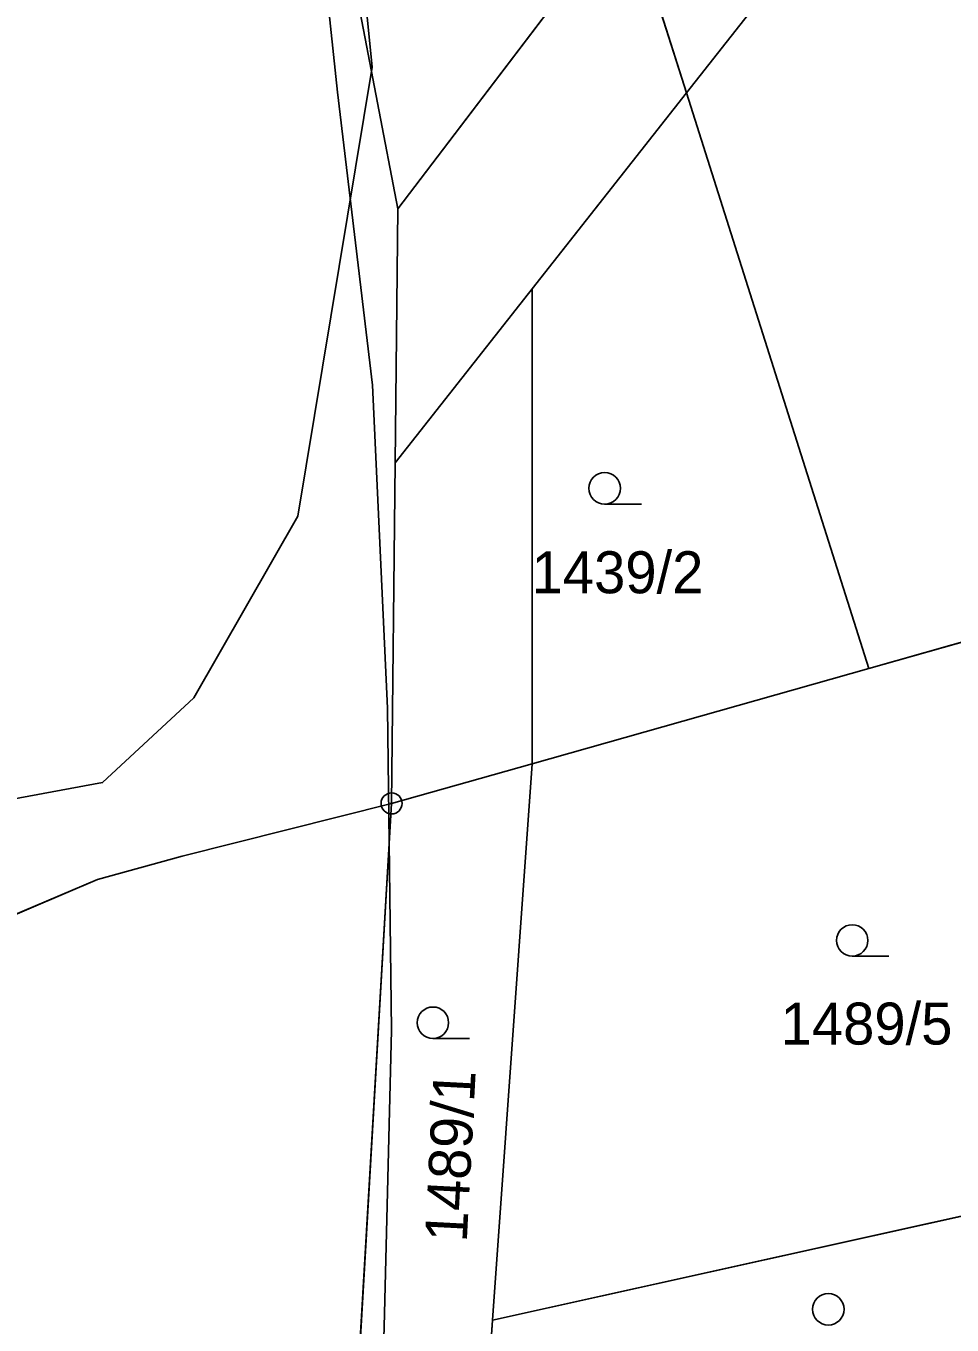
# Model space of a CAD drawing. Extents: x -706130 to -698555, y -971544 to -967260.
# Drawn here: x -704480.1 to -704436, y -969696.7 to -969634.8 of the extents above; entities that cross this region are included whole.
import ezdxf

# ---------------------------------------------------------------- set-up
doc = ezdxf.new("R2010")
doc.units = 0
for name, color, linetype in [('_Polohopis reambulance', 7, 'Continuous'), ('BPEJ I-II trida ochrany S', 7, 'Continuous'), ('Docházková izochrona - BUS S', 7, 'Continuous'), ('Docházková izochrona - VLAK N', 7, 'Continuous'), ('KN_Hranice_parcel', 7, 'Continuous'), ('KN_Parcelni cisla', 7, 'Continuous'), ('KN_Polygon parcely', 7, 'Continuous'), ('KN_POZEMKY_14_OSTATNI PLOCHA', 7, 'Continuous'), ('KN_POZEMKY_2_ORNA PUDA', 7, 'Continuous'), ('KN_POZEMKY_5_ZAHRADA', 7, 'Continuous'), ('KN_POZEMKY_7_TTP', 7, 'Continuous'), ('KN_VYUZITI_17_ostatni plocha_ostatni komunikace', 7, 'Continuous'), ('KN_Značky bodu BP', 7, 'Continuous'), ('KN_Značky kultur', 7, 'Continuous'), ('Plochy smíšené nezastavěného území všeobecné S', 7, 'Continuous'), ('Plochy smíšené obytné venkovské S', 7, 'Continuous'), ('Plochy zemědělské všeobecné CELEK S', 7, 'Continuous'), ('Regulační bloky v krajině S', 7, 'Continuous'), ('Regulační bloky zastavěné S', 7, 'Continuous'), ('Spoje_dálkový komunikační kabel S', 7, 'Continuous'), ('VÝŠKOPIS_vrstevnice hlavní', 7, 'Continuous'), ('Zastavene uzemi N', 7, 'Continuous'), ('Zastavene uzemi plochy N', 7, 'Continuous')]:
    doc.layers.add(name, color=color, linetype=linetype)

msp = doc.modelspace()

# ---------------------------------------------------------------- linework, layer by layer
at = {"layer": '_Polohopis reambulance'}
for p, q in [((-704451.43, -969629.15), (-704448.63, -969638.01)), ((-704455.98, -969669.97), (-704455.98, -969647.347))]:
    msp.add_line(p, q, dxfattribs=at)
at = {"layer": 'BPEJ I-II trida ochrany S'}
for p, q in [((-704433.21, -969618.43), (-704448.63, -969638.01)), ((-704462.37, -969643.53), (-704451.43, -969629.15)), ((-704448.63, -969638.01), (-704462.5, -969655.63)), ((-704462.5, -969655.63), (-704462.37, -969643.53))]:
    msp.add_line(p, q, dxfattribs=at)
at = {"layer": 'Docházková izochrona - BUS S'}
msp.add_arc((-704475.99, -969462.395), 400, 57.53029, 230.24409, dxfattribs=at)
at = {"layer": 'Docházková izochrona - VLAK N'}
msp.add_circle((-704165.451, -969778.767), 800, dxfattribs=at)
at = {"layer": 'KN_Hranice_parcel'}
for p, q in [((-704433.21, -969618.43), (-704448.63, -969638.01)), ((-704462.37, -969643.53), (-704451.43, -969629.15)), ((-704448.63, -969638.01), (-704462.5, -969655.63)), ((-704448.63, -969638.01), (-704439.94, -969665.43)), ((-704462.5, -969655.63), (-704462.37, -969643.53)), ((-704462.67, -969671.86), (-704462.5, -969655.63)), ((-704439.94, -969665.43), (-704420.38, -969659.9)), ((-704455.98, -969669.97), (-704439.94, -969665.43)), ((-704462.67, -969671.86), (-704455.98, -969669.97)), ((-704457.86, -969696.48), (-704455.98, -969669.97)), ((-704462.67, -969671.86), (-704472.64, -969674.38)), ((-704465.4, -969718.54), (-704462.67, -969671.86)), ((-704457.86, -969696.48), (-704429.97, -969690.29)), ((-704458.6, -969707.03), (-704457.86, -969696.48))]:
    msp.add_line(p, q, dxfattribs=at)
for points in [[(-704462.37, -969643.53), (-704471.08, -969598.07), (-704478.24, -969588.77), (-704562.31, -969599.42), (-704564.26, -969594.94)], [(-704472.64, -969674.38), (-704476.67, -969675.49), (-704515, -969691.77), (-704542.19, -969729.31)]]:
    msp.add_lwpolyline(points, dxfattribs=at)
at = {"layer": 'KN_Polygon parcely'}
for points in [[(-704561.41, -969594.24), (-704564.26, -969594.94), (-704562.31, -969599.42), (-704478.24, -969588.77), (-704471.08, -969598.07), (-704462.37, -969643.53), (-704451.43, -969629.15), (-704459.72, -969602.99), (-704459.65, -969598.65), (-704461.21, -969598.72), (-704470.51, -969571.64), (-704472.79, -969572), (-704508.73, -969580.63), (-704513.08, -969581.78)], [(-704617.26, -969704.54), (-704587.92, -969722.51), (-704571.44, -969734.52), (-704564.58, -969739.51), (-704542.19, -969729.31), (-704515, -969691.77), (-704476.67, -969675.49), (-704472.64, -969674.38), (-704462.67, -969671.86), (-704462.5, -969655.63), (-704462.37, -969643.53), (-704471.08, -969598.07), (-704478.24, -969588.77), (-704562.31, -969599.42), (-704564.26, -969594.94), (-704577.03, -969598.49), (-704617.04, -969609.66), (-704687.24, -969658.73), (-704646.53, -969680.63)], [(-704438.39, -969611.76), (-704451.43, -969629.15), (-704462.37, -969643.53), (-704462.5, -969655.63), (-704448.63, -969638.01), (-704433.21, -969618.43)], [(-704420.38, -969659.9), (-704404.49, -969655.41), (-704433.21, -969618.43), (-704448.63, -969638.01), (-704439.94, -969665.43)], [(-704455.98, -969669.97), (-704439.94, -969665.43), (-704448.63, -969638.01), (-704462.5, -969655.63), (-704462.67, -969671.86)], [(-704457.86, -969696.48), (-704429.97, -969690.29), (-704420.38, -969659.9), (-704439.94, -969665.43), (-704455.98, -969669.97)], [(-704455.98, -969669.97), (-704462.67, -969671.86), (-704465.4, -969718.54), (-704460.87, -969717.72), (-704463.89, -969708.28), (-704458.6, -969707.03), (-704457.86, -969696.48)], [(-704539.27, -969762.49), (-704525.04, -969800.92), (-704475.32, -969778.53), (-704464.92, -969729.84), (-704465.4, -969718.54), (-704462.67, -969671.86), (-704472.64, -969674.38), (-704476.67, -969675.49), (-704515, -969691.77), (-704542.19, -969729.31), (-704564.58, -969739.51), (-704548.43, -969752.35)], [(-704422.49, -969698.49), (-704429.97, -969690.29), (-704457.86, -969696.48), (-704458.6, -969707.03), (-704442.06, -969703.12)]]:
    msp.add_lwpolyline(points, close=True, dxfattribs=at)
at = {"layer": 'KN_POZEMKY_14_OSTATNI PLOCHA'}
for p, q in [((-704433.21, -969618.43), (-704448.63, -969638.01)), ((-704462.37, -969643.53), (-704451.43, -969629.15)), ((-704448.63, -969638.01), (-704462.5, -969655.63)), ((-704462.5, -969655.63), (-704462.37, -969643.53))]:
    msp.add_line(p, q, dxfattribs=at)
at = {"layer": 'KN_POZEMKY_2_ORNA PUDA'}
for p, q in [((-704471.08, -969598.07), (-704462.37, -969643.53)), ((-704462.37, -969643.53), (-704462.5, -969655.63)), ((-704462.5, -969655.63), (-704462.67, -969671.86)), ((-704462.67, -969671.86), (-704472.64, -969674.38)), ((-704472.64, -969674.38), (-704462.67, -969671.86)), ((-704462.67, -969671.86), (-704465.4, -969718.54)), ((-704472.64, -969674.38), (-704476.67, -969675.49)), ((-704476.67, -969675.49), (-704472.64, -969674.38)), ((-704476.67, -969675.49), (-704515, -969691.77)), ((-704515, -969691.77), (-704476.67, -969675.49))]:
    msp.add_line(p, q, dxfattribs=at)
at = {"layer": 'KN_POZEMKY_5_ZAHRADA'}
for p, q in [((-704448.63, -969638.01), (-704433.21, -969618.43)), ((-704462.5, -969655.63), (-704448.63, -969638.01)), ((-704439.94, -969665.43), (-704448.63, -969638.01)), ((-704448.63, -969638.01), (-704439.94, -969665.43)), ((-704462.67, -969671.86), (-704462.5, -969655.63)), ((-704420.38, -969659.9), (-704439.94, -969665.43)), ((-704439.94, -969665.43), (-704420.38, -969659.9)), ((-704455.98, -969669.97), (-704439.94, -969665.43)), ((-704439.94, -969665.43), (-704455.98, -969669.97)), ((-704455.98, -969669.97), (-704462.67, -969671.86)), ((-704462.67, -969671.86), (-704455.98, -969669.97)), ((-704457.86, -969696.48), (-704455.98, -969669.97)), ((-704455.98, -969669.97), (-704457.86, -969696.48)), ((-704465.4, -969718.54), (-704462.67, -969671.86)), ((-704457.86, -969696.48), (-704429.97, -969690.29)), ((-704429.97, -969690.29), (-704457.86, -969696.48)), ((-704458.6, -969707.03), (-704457.86, -969696.48)), ((-704457.86, -969696.48), (-704458.6, -969707.03))]:
    msp.add_line(p, q, dxfattribs=at)
at = {"layer": 'KN_POZEMKY_7_TTP'}
for p, q in [((-704462.37, -969643.53), (-704471.08, -969598.07)), ((-704451.43, -969629.15), (-704462.37, -969643.53))]:
    msp.add_line(p, q, dxfattribs=at)
at = {"layer": 'KN_VYUZITI_17_ostatni plocha_ostatni komunikace'}
for p, q in [((-704433.21, -969618.43), (-704448.63, -969638.01)), ((-704462.37, -969643.53), (-704451.43, -969629.15)), ((-704448.63, -969638.01), (-704462.5, -969655.63)), ((-704462.5, -969655.63), (-704462.37, -969643.53))]:
    msp.add_line(p, q, dxfattribs=at)
at = {"layer": 'KN_Značky bodu BP'}
for radius in [0.5, 0.0303]:
    msp.add_circle((-704462.67, -969671.86), radius, dxfattribs=at)
at = {"layer": 'KN_Značky kultur'}
for p, q in [((-704452.523, -969657.6), (-704450.773, -969657.6)), ((-704440.733, -969679.14), (-704438.983, -969679.14)), ((-704460.703, -969683.06), (-704458.953, -969683.06))]:
    msp.add_line(p, q, dxfattribs=at)
for centre in [(-704452.523, -969656.85), (-704440.733, -969678.39), (-704460.703, -969682.31), (-704441.873, -969695.96)]:
    msp.add_circle(centre, 0.75, dxfattribs=at)
at = {"layer": 'Plochy smíšené nezastavěného území všeobecné S'}
for p, q in [((-704448.63, -969638.01), (-704451.43, -969629.15)), ((-704455.98, -969647.347), (-704448.63, -969638.01)), ((-704462.37, -969643.53), (-704462.5, -969655.63)), ((-704455.98, -969669.97), (-704455.98, -969647.347)), ((-704462.5, -969655.63), (-704462.67, -969671.86)), ((-704457.86, -969696.48), (-704455.98, -969669.97)), ((-704462.67, -969671.86), (-704465.4, -969718.54)), ((-704458.6, -969707.03), (-704457.86, -969696.48))]:
    msp.add_line(p, q, dxfattribs=at)
msp.add_lwpolyline([(-704478.24, -969588.77), (-704471.08, -969598.07), (-704462.37, -969643.53)], dxfattribs=at)
at = {"layer": 'Plochy smíšené obytné venkovské S'}
for p, q in [((-704451.43, -969629.15), (-704448.63, -969638.01)), ((-704448.63, -969638.01), (-704455.98, -969647.347)), ((-704455.98, -969647.347), (-704455.98, -969669.97)), ((-704455.98, -969669.97), (-704457.86, -969696.48)), ((-704457.86, -969696.48), (-704458.6, -969707.03))]:
    msp.add_line(p, q, dxfattribs=at)
at = {"layer": 'Plochy zemědělské všeobecné CELEK S'}
for p, q in [((-704462.37, -969643.53), (-704471.08, -969598.07)), ((-704462.5, -969655.63), (-704462.37, -969643.53)), ((-704462.67, -969671.86), (-704462.5, -969655.63)), ((-704465.4, -969718.54), (-704462.67, -969671.86))]:
    msp.add_line(p, q, dxfattribs=at)
at = {"layer": 'Regulační bloky v krajině S'}
for p, q in [((-704462.37, -969643.53), (-704471.08, -969598.07)), ((-704448.63, -969638.01), (-704451.43, -969629.15)), ((-704455.98, -969647.347), (-704448.63, -969638.01)), ((-704462.37, -969643.53), (-704462.5, -969655.63)), ((-704462.5, -969655.63), (-704462.37, -969643.53)), ((-704455.98, -969669.97), (-704455.98, -969647.347)), ((-704462.5, -969655.63), (-704462.67, -969671.86)), ((-704462.67, -969671.86), (-704462.5, -969655.63)), ((-704457.86, -969696.48), (-704455.98, -969669.97)), ((-704462.67, -969671.86), (-704465.4, -969718.54)), ((-704465.4, -969718.54), (-704462.67, -969671.86)), ((-704458.6, -969707.03), (-704457.86, -969696.48))]:
    msp.add_line(p, q, dxfattribs=at)
msp.add_lwpolyline([(-704478.24, -969588.77), (-704471.08, -969598.07), (-704462.37, -969643.53)], dxfattribs=at)
at = {"layer": 'Regulační bloky zastavěné S'}
for p, q in [((-704451.43, -969629.15), (-704448.63, -969638.01)), ((-704448.63, -969638.01), (-704455.98, -969647.347)), ((-704455.98, -969647.347), (-704455.98, -969669.97)), ((-704455.98, -969669.97), (-704457.86, -969696.48)), ((-704457.86, -969696.48), (-704458.6, -969707.03))]:
    msp.add_line(p, q, dxfattribs=at)
at = {"layer": 'Spoje_dálkový komunikační kabel S'}
msp.add_lwpolyline([(-704456.55, -969551.74), (-704457.85, -969552.54), (-704460.21, -969554.27), (-704464.58, -969561.12), (-704466.2, -969566.15), (-704466.02, -969569.41), (-704464.84, -969574.74), (-704464.29, -969579.87), (-704463.82, -969588.79), (-704463.41, -969599.93), (-704464.26, -969606.75), (-704466.19, -969622.63), (-704466.32, -969627.79), (-704465.25, -969637.98), (-704463.58, -969651.94), (-704462.87, -969667.33), (-704462.67, -969682.67), (-704463.02, -969696.8), (-704463.39, -969709.13), (-704463.17, -969719.72), (-704463.29, -969721.46), (-704464.9, -969734.4), (-704466.71, -969746.61), (-704468.63, -969760.5)], dxfattribs=at)
at = {"layer": 'VÝŠKOPIS_vrstevnice hlavní'}
msp.add_lwpolyline([(-704548.699, -969666.025), (-704538.712, -969667.309), (-704530.152, -969669.164), (-704519.817, -969670.142), (-704506.81, -969672.5), (-704491.775, -969673.708), (-704476.436, -969670.868), (-704472.084, -969666.834), (-704467.138, -969658.174), (-704463.595, -969636.783), (-704466.911, -969603.47), (-704466.998, -969592.562), (-704467.662, -969583.704), (-704467.377, -969575.144), (-704467.522, -969564.547), (-704466.879, -969557.732), (-704464.112, -969546.09), (-704461.481, -969537.794), (-704448.451, -969521.311), (-704447.271, -969514.374), (-704453.029, -969494.439), (-704454.973, -969480.008)], dxfattribs=at)
at = {"layer": 'Zastavene uzemi N'}
msp.add_lwpolyline([(-704567.97, -969560.68), (-704519.55, -969547.98), (-704513.08, -969581.78), (-704508.73, -969580.63), (-704472.79, -969572), (-704470.51, -969571.64), (-704461.21, -969598.72), (-704459.65, -969598.65), (-704459.72, -969602.99), (-704451.43, -969629.15), (-704448.63, -969638.01), (-704455.98, -969647.347), (-704455.98, -969669.97), (-704457.86, -969696.48), (-704458.6, -969707.03), (-704463.89, -969708.28), (-704460.87, -969717.72), (-704465.4, -969718.54), (-704464.92, -969729.84), (-704475.32, -969778.53)], dxfattribs=at)
at = {"layer": 'Zastavene uzemi plochy N'}
msp.add_lwpolyline([(-704567.97, -969560.68), (-704519.55, -969547.98), (-704513.08, -969581.78), (-704508.73, -969580.63), (-704472.79, -969572), (-704470.51, -969571.64), (-704461.21, -969598.72), (-704459.65, -969598.65), (-704459.72, -969602.99), (-704451.43, -969629.15), (-704448.63, -969638.01), (-704455.98, -969647.347), (-704455.98, -969669.97), (-704457.86, -969696.48), (-704458.6, -969707.03), (-704463.89, -969708.28), (-704460.87, -969717.72), (-704465.4, -969718.54), (-704464.92, -969729.84), (-704475.32, -969778.53)], dxfattribs=at)

# ---------------------------------------------------------------- texts
at = {"layer": 'KN_Parcelni cisla'}
for s, p in [('1439/2', (-704456, -969661.85)), ('1489/5', (-704444.14, -969683.35))]:
    msp.add_text(s, height=2, dxfattribs=at).set_placement(p)
msp.add_text('1489/1', height=2, rotation=87, dxfattribs=at).set_placement((-704459.091, -969692.794))

doc.saveas('drawing.dxf')
